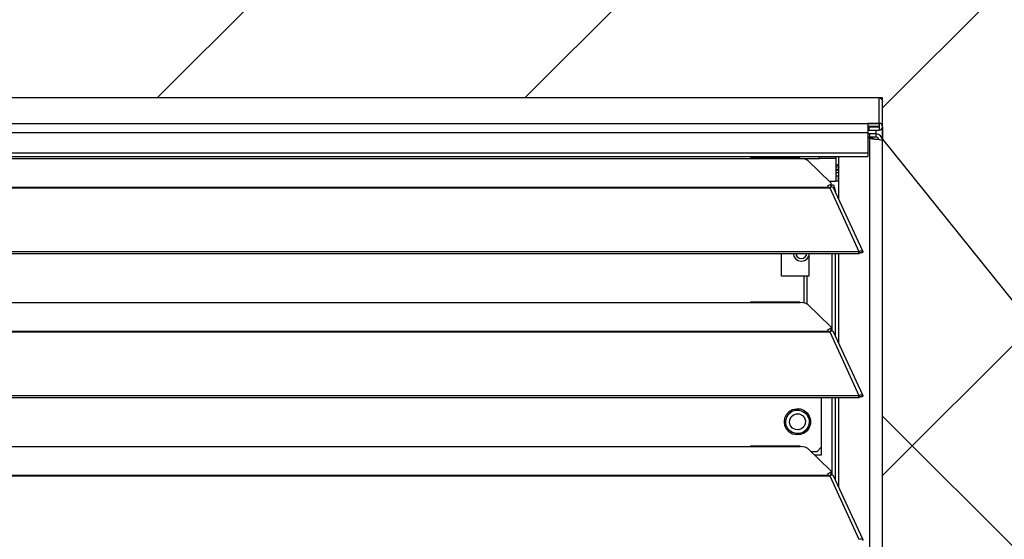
# Model space of a CAD drawing. Header units: millimetres. Extents: x 0 to 39025, y -31299 to 8400.
# Tile 293 of 373: x 7490 to 7791, y 7133 to 7292. Entities that reach past the tile are written whole.
import ezdxf

# ---------------------------------------------------------------- set-up
doc = ezdxf.new("R2010")
doc.units = ezdxf.units.MM
doc.layers.add('ODMIKI funkcionalni', color=253, linetype='Continuous')
doc.layers.add('ODMIKI varnostni', color=252, linetype='Continuous')

# ---------------------------------------------------------------- blocks, each defined once
blk = doc.blocks.new('*U53')
at = {"lineweight": 25}
for points in [[(1148.95, 1255.58), (1148.95, 1255.58), (1.04, 1255.58), (1.04, 1255.58)], [(1148.95, 1255.58), (1148.95, 1255.58), (1.04, 1255.58), (1.04, 1255.58)], [(1148.95, 1255.56), (1148.95, 1255.56), (1148.95, 1255.58), (1148.95, 1255.58)], [(1148.95, 1255.58), (1148.95, 1255.58), (1148.95, 1255.58), (1148.95, 1255.58)], [(1148.95, 1247.8), (1148.95, 1247.8), (1148.95, 1255.56), (1148.95, 1255.56)], [(1150, 1246.75), (1150, 1246.75), (1150, 1254.5), (1150, 1254.5)], [(1.04, 1247.8), (1.04, 1247.8), (1148.95, 1247.8), (1148.95, 1247.8)], [(1148.95, 1247.8), (1148.95, 1247.8), (1145.5, 1247.8), (1145.5, 1247.8)], [(1148.95, 1247.8), (1148.95, 1247.8), (1148.95, 1247.8), (1148.95, 1247.8)], [(1148.95, 1247.8), (1148.95, 1247.8), (1148.95, 1246.8), (1148.95, 1246.8)], [(1145.5, 1244.89), (1145.5, 1244.89), (4.49, 1244.89), (4.49, 1244.89)], [(1148.95, 1246.8), (1148.95, 1246.8), (1145.5, 1246.8), (1145.5, 1246.8)], [(1145.5, 1246.7), (1145.5, 1246.7), (1145.85, 1246.7), (1145.85, 1246.7)], [(1145.5, 1245.7), (1145.5, 1245.7), (1145.85, 1245.7), (1145.85, 1245.7)], [(1145.5, 1244.89), (1145.5, 1244.89), (1145.5, 1238.75), (1145.5, 1238.75)], [(1146.1, 1244.57), (1146.1, 1244.57), (1145.5, 1244.61), (1145.5, 1244.61)], [(1145.85, 1246.7), (1145.85, 1246.7), (1145.85, 1245.7), (1145.85, 1245.7)], [(1145.85, 1246.7), (1145.85, 1246.7), (1148.95, 1246.7), (1148.95, 1246.7)], [(1145.85, 1245.7), (1145.85, 1245.7), (1148.95, 1245.7), (1148.95, 1245.7)], [(1148, 1244.58), (1148, 1244.58), (1146.1, 1244.57), (1146.1, 1244.57)], [(1146.1, 1243.56), (1146.1, 1243.56), (1146.1, 1244.57), (1146.1, 1244.57)], [(1148, 1245.7), (1148, 1245.7), (1148, 1244.58), (1148, 1244.58)], [(1148, 1244.58), (1148, 1244.58), (1148, 1243.57), (1148, 1243.57)], [(1148.95, 1246.7), (1148.95, 1246.7), (1148.95, 1246.8), (1148.95, 1246.8)], [(1148.95, 1246.7), (1148.95, 1246.7), (1148.95, 1245.7), (1148.95, 1245.7)], [(1150, 1246.75), (1150, 1246.75), (1150, 1242.58), (1150, 1242.58)], [(1146.1, 1243.56), (1146.1, 1243.56), (1145.5, 1243.6), (1145.5, 1243.6)], [(1147.05, 1243.26), (1147.05, 1243.26), (1145.5, 1243.37), (1145.5, 1243.37)], [(1146.1, 1243.26), (1146.1, 1243.26), (1145.5, 1243.3), (1145.5, 1243.3)], [(1148, 1243.57), (1148, 1243.57), (1146.1, 1243.56), (1146.1, 1243.56)], [(1146.1, 1243.26), (1146.1, 1243.26), (1147.05, 1243.26), (1147.05, 1243.26)], [(1146.1, 17.59), (1146.1, 17.59), (1146.1, 1243.26), (1146.1, 1243.26)], [(1148, 1242.96), (1148, 1242.96), (1147.99, 1242.96), (1147.99, 1242.96)], [(1150, 17.59), (1150, 17.59), (1150, 1242.58), (1150, 1242.58)], [(4.49, 1238.75), (4.49, 1238.75), (1145.5, 1238.75), (1145.5, 1238.75)], [(4.49, 1237.69), (4.49, 1237.69), (1145.5, 1237.69), (1145.5, 1237.69)], [(840, 1237.05), (840, 1237.05), (1108, 1237.05), (1108, 1237.05)], [(1108, 1237.05), (1108, 1237.05), (1125, 1237.05), (1125, 1237.05)], [(1124.76, 1237.13), (1124.76, 1237.13), (1109.66, 1237.13), (1109.66, 1237.13)], [(1125, 1237.05), (1125, 1237.05), (1130.75, 1237.05), (1130.75, 1237.05)], [(1127.16, 1236.43), (1127.16, 1236.43), (1134.15, 1229.75), (1134.15, 1229.75)], [(1135.75, 1237.05), (1135.75, 1237.05), (1130.75, 1237.05), (1130.75, 1237.05)], [(1135.75, 1237.05), (1135.75, 1237.05), (1135.75, 1230.02), (1135.75, 1230.02)], [(1136.71, 1224.5), (1136.71, 1224.5), (1136.71, 1237.69), (1136.71, 1237.69)], [(1135.75, 1235.07), (1135.75, 1235.07), (1136.71, 1235.32), (1136.71, 1235.32)], [(1135.75, 1234.91), (1135.75, 1234.91), (1136.71, 1235.16), (1136.71, 1235.16)], [(1136.42, 1234.56), (1136.42, 1234.56), (1135.75, 1234.39), (1135.75, 1234.39)], [(1136.42, 1234.5), (1136.42, 1234.5), (1135.75, 1234.33), (1135.75, 1234.33)], [(1136.71, 1233.71), (1136.71, 1233.71), (1135.75, 1233.66), (1135.75, 1233.66)], [(1135.75, 1233.57), (1135.75, 1233.57), (1136.71, 1233.62), (1136.71, 1233.62)], [(1136.71, 1233.46), (1136.71, 1233.46), (1135.75, 1233.4), (1135.75, 1233.4)], [(1136.71, 1233.36), (1136.71, 1233.36), (1135.75, 1233.31), (1135.75, 1233.31)], [(1135.75, 1232.8), (1135.75, 1232.8), (1136.71, 1232.85), (1136.71, 1232.85)], [(1135.75, 1232.74), (1135.75, 1232.74), (1136.71, 1232.79), (1136.71, 1232.79)], [(1136.42, 1234.5), (1136.42, 1234.5), (1136.42, 1234.56), (1136.42, 1234.56)], [(1135.75, 1230.02), (1135.75, 1230.02), (1133.87, 1230.02), (1133.87, 1230.02)], [(1134, 1229.9), (1134, 1229.9), (1134, 1230.02), (1134, 1230.02)], [(1134.3, 1228.69), (1134.3, 1228.69), (1134.3, 1229.46), (1134.3, 1229.46)], [(1135.75, 1231.76), (1135.75, 1231.76), (1136.6, 1231.76), (1136.6, 1231.76)], [(1135.75, 1230.26), (1135.75, 1230.26), (1136.6, 1230.26), (1136.6, 1230.26)], [(1136.6, 1230.26), (1136.6, 1230.26), (1136.6, 1231.76), (1136.6, 1231.76)], [(1136.6, 1231.76), (1136.6, 1231.76), (1136.71, 1231.76), (1136.71, 1231.76)], [(1136.71, 1230.26), (1136.71, 1230.26), (1136.6, 1230.26), (1136.6, 1230.26)], [(16.21, 1228.34), (16.21, 1228.34), (1133.33, 1228.34), (1133.33, 1228.34)], [(16.21, 1228.12), (16.21, 1228.12), (1133.33, 1228.12), (1133.33, 1228.12)], [(1133.33, 1228.77), (1133.33, 1228.77), (1133.33, 1228.34), (1133.33, 1228.34)], [(1133.33, 1228.12), (1133.33, 1228.12), (1133.88, 1228.12), (1133.88, 1228.12)], [(1133.81, 1228.12), (1133.81, 1228.12), (1133.77, 1228.16), (1133.77, 1228.16)], [(1133.88, 1228.12), (1133.88, 1228.12), (1142.8, 1208.69), (1142.8, 1208.69)], [(1133.88, 1228.12), (1133.88, 1228.12), (1133.88, 1228.12), (1133.88, 1228.12)], [(1133.88, 1228.12), (1133.88, 1228.12), (1133.88, 1228.12), (1133.88, 1228.12)], [(1134.21, 1228.46), (1134.21, 1228.46), (1134.21, 1228.46), (1134.21, 1228.46)], [(1134.39, 1228.29), (1134.39, 1228.29), (1134.21, 1228.46), (1134.21, 1228.46)], [(1134.3, 1229.01), (1134.3, 1229.01), (1134.99, 1229.01), (1134.99, 1229.01)], [(1134.99, 1229.01), (1134.99, 1229.01), (1135.61, 1227), (1135.61, 1227)], [(1143.96, 1208.71), (1143.96, 1208.71), (1135.06, 1228.1), (1135.06, 1228.1)], [(1135.61, 1227), (1135.61, 1227), (1135.56, 1227), (1135.56, 1227)], [(1135.61, 1226.89), (1135.61, 1226.89), (1135.61, 1227), (1135.61, 1227)], [(7.21, 1208.69), (7.21, 1208.69), (1142.79, 1208.69), (1142.79, 1208.69)], [(1142.8, 1208.69), (1142.8, 1208.69), (1142.79, 1208.69), (1142.79, 1208.69)], [(1142.79, 1208.03), (1142.79, 1208.03), (1142.79, 1208.69), (1142.79, 1208.69)], [(1142.8, 1208.04), (1142.8, 1208.04), (1142.8, 1208.69), (1142.8, 1208.69)], [(7.21, 1208.03), (7.21, 1208.03), (1142.79, 1208.03), (1142.79, 1208.03)], [(1119.2, 1201.17), (1119.2, 1201.17), (1119.2, 1208.03), (1119.2, 1208.03)], [(1127.51, 1208.03), (1127.51, 1208.03), (1127.51, 1201.17), (1127.51, 1201.17)], [(1134.66, 1184.35), (1134.66, 1184.35), (1134.66, 1208.03), (1134.66, 1208.03)], [(1135.61, 1182.91), (1135.61, 1182.91), (1135.61, 1208.03), (1135.61, 1208.03)], [(1136.71, 1180.52), (1136.71, 1180.52), (1136.71, 1208.03), (1136.71, 1208.03)], [(1142.8, 1208.04), (1142.8, 1208.04), (1142.79, 1208.03), (1142.79, 1208.03)], [(1143.19, 1208.34), (1143.19, 1208.34), (1143.13, 1208.32), (1143.13, 1208.32)], [(1143.13, 1208.32), (1143.13, 1208.32), (1143.89, 1208.32), (1143.89, 1208.32)], [(1126.04, 1201.17), (1126.04, 1201.17), (1119.2, 1201.17), (1119.2, 1201.17)], [(1126.04, 1192.92), (1126.04, 1192.92), (1126.04, 1201.17), (1126.04, 1201.17)], [(1127.51, 1201.17), (1127.51, 1201.17), (1126.99, 1201.17), (1126.99, 1201.17)], [(1126.99, 1192.57), (1126.99, 1192.57), (1126.99, 1201.17), (1126.99, 1201.17)], [(840, 1193.08), (840, 1193.08), (1108, 1193.08), (1108, 1193.08)], [(1108, 1193.08), (1108, 1193.08), (1125, 1193.08), (1125, 1193.08)], [(1124.76, 1193.15), (1124.76, 1193.15), (1109.66, 1193.15), (1109.66, 1193.15)], [(1127.16, 1192.46), (1127.16, 1192.46), (1134.15, 1185.77), (1134.15, 1185.77)], [(238.76, 1184.37), (238.76, 1184.37), (1133.33, 1184.37), (1133.33, 1184.37)], [(1133.33, 1184.8), (1133.33, 1184.8), (1133.33, 1184.37), (1133.33, 1184.37)], [(1134.39, 1184.32), (1134.39, 1184.32), (1134.21, 1184.49), (1134.21, 1184.49)], [(1134.3, 1184.72), (1134.3, 1184.72), (1134.3, 1185.48), (1134.3, 1185.48)], [(238.76, 1184.15), (238.76, 1184.15), (1133.33, 1184.15), (1133.33, 1184.15)], [(1133.33, 1184.15), (1133.33, 1184.15), (1133.88, 1184.15), (1133.88, 1184.15)], [(1133.81, 1184.15), (1133.81, 1184.15), (1133.77, 1184.18), (1133.77, 1184.18)], [(1133.88, 1184.15), (1133.88, 1184.15), (1142.8, 1164.72), (1142.8, 1164.72)], [(1133.88, 1184.15), (1133.88, 1184.15), (1133.88, 1184.15), (1133.88, 1184.15)], [(1133.88, 1184.15), (1133.88, 1184.15), (1133.88, 1184.15), (1133.88, 1184.15)], [(1143.96, 1164.74), (1143.96, 1164.74), (1135.06, 1184.13), (1135.06, 1184.13)], [(7.21, 1164.72), (7.21, 1164.72), (1142.79, 1164.72), (1142.79, 1164.72)], [(7.21, 1164.06), (7.21, 1164.06), (1142.79, 1164.06), (1142.79, 1164.06)], [(1131.42, 1146.59), (1131.42, 1146.59), (1131.42, 1164.06), (1131.42, 1164.06)], [(1134.66, 1140.37), (1134.66, 1140.37), (1134.66, 1164.06), (1134.66, 1164.06)], [(1135.61, 1138.94), (1135.61, 1138.94), (1135.61, 1164.06), (1135.61, 1164.06)], [(1136.71, 1136.55), (1136.71, 1136.55), (1136.71, 1164.06), (1136.71, 1164.06)], [(1142.8, 1164.72), (1142.8, 1164.72), (1142.79, 1164.72), (1142.79, 1164.72)], [(1142.79, 1164.06), (1142.79, 1164.06), (1142.79, 1164.72), (1142.79, 1164.72)], [(1142.8, 1164.06), (1142.8, 1164.06), (1142.79, 1164.06), (1142.79, 1164.06)], [(1142.8, 1164.06), (1142.8, 1164.06), (1142.8, 1164.72), (1142.8, 1164.72)], [(1143.19, 1164.37), (1143.19, 1164.37), (1143.13, 1164.35), (1143.13, 1164.35)], [(1143.13, 1164.35), (1143.13, 1164.35), (1143.89, 1164.35), (1143.89, 1164.35)], [(840, 1149.1), (840, 1149.1), (1108, 1149.1), (1108, 1149.1)], [(1108, 1149.1), (1108, 1149.1), (1125, 1149.1), (1125, 1149.1)], [(1124.76, 1149.18), (1124.76, 1149.18), (1109.66, 1149.18), (1109.66, 1149.18)], [(1127.16, 1148.48), (1127.16, 1148.48), (1134.15, 1141.8), (1134.15, 1141.8)], [(1130.04, 1147.59), (1130.04, 1147.59), (1131.42, 1148.97), (1131.42, 1148.97)], [(1128.09, 1147.59), (1128.09, 1147.59), (1130.04, 1147.59), (1130.04, 1147.59)], [(1129.14, 1146.59), (1129.14, 1146.59), (1131.42, 1146.59), (1131.42, 1146.59)], [(16.21, 1140.39), (16.21, 1140.39), (1133.33, 1140.39), (1133.33, 1140.39)], [(16.21, 1140.17), (16.21, 1140.17), (1133.33, 1140.17), (1133.33, 1140.17)], [(1133.33, 1140.82), (1133.33, 1140.82), (1133.33, 1140.39), (1133.33, 1140.39)], [(1133.33, 1140.17), (1133.33, 1140.17), (1133.88, 1140.17), (1133.88, 1140.17)], [(1133.81, 1140.17), (1133.81, 1140.17), (1133.77, 1140.22), (1133.77, 1140.22)], [(1133.88, 1140.17), (1133.88, 1140.17), (1142.8, 1120.75), (1142.8, 1120.75)], [(1133.88, 1140.17), (1133.88, 1140.17), (1133.88, 1140.17), (1133.88, 1140.17)], [(1133.88, 1140.17), (1133.88, 1140.17), (1133.88, 1140.17), (1133.88, 1140.17)], [(1134.39, 1140.34), (1134.39, 1140.34), (1134.21, 1140.52), (1134.21, 1140.52)], [(1134.3, 1140.75), (1134.3, 1140.75), (1134.3, 1141.51), (1134.3, 1141.51)], [(1143.96, 1120.76), (1143.96, 1120.76), (1135.06, 1140.16), (1135.06, 1140.16)]]:
    blk.add_open_spline(points, degree=3, dxfattribs=at)
for points, knots in [([(1148.95, 1255.56), (1148.95, 1255.56), (1149.35, 1255.48), (1149.35, 1255.48), (1149.35, 1255.48), (1149.69, 1255.25), (1149.69, 1255.25), (1149.69, 1255.25), (1149.92, 1254.91), (1149.92, 1254.91), (1149.92, 1254.91), (1150, 1254.5), (1150, 1254.5)], [0, 0, 0, 0, 1, 1, 1, 2, 2, 2, 3, 3, 3, 4, 4, 4, 4]), ([(1145.5, 1247.8), (1145.5, 1247.8), (1145.5, 1247.74), (1145.5, 1247.74), (1145.5, 1247.74), (1145.5, 1247.56), (1145.5, 1247.56), (1145.5, 1247.56), (1145.5, 1247.29), (1145.5, 1247.29), (1145.5, 1247.29), (1145.5, 1246.93), (1145.5, 1246.93), (1145.5, 1246.93), (1145.5, 1246.49), (1145.5, 1246.49), (1145.5, 1246.49), (1145.5, 1245.99), (1145.5, 1245.99), (1145.5, 1245.99), (1145.5, 1245.45), (1145.5, 1245.45), (1145.5, 1245.45), (1145.5, 1244.89), (1145.5, 1244.89)], [0, 0, 0, 0, 1, 1, 1, 2, 2, 2, 3, 3, 3, 4, 4, 4, 5, 5, 5, 6, 6, 6, 7, 7, 7, 8, 8, 8, 8]), ([(1148.95, 1245.7), (1148.95, 1245.7), (1149.35, 1245.77), (1149.35, 1245.77), (1149.35, 1245.77), (1149.69, 1246), (1149.69, 1246), (1149.69, 1246), (1149.92, 1246.34), (1149.92, 1246.34), (1149.92, 1246.34), (1150, 1246.75), (1150, 1246.75), (1150, 1246.75), (1149.92, 1247.15), (1149.92, 1247.15), (1149.92, 1247.15), (1149.69, 1247.5), (1149.69, 1247.5), (1149.69, 1247.5), (1149.35, 1247.72), (1149.35, 1247.72), (1149.35, 1247.72), (1148.95, 1247.8), (1148.95, 1247.8)], [0, 0, 0, 0, 1, 1, 1, 2, 2, 2, 3, 3, 3, 4, 4, 4, 5, 5, 5, 6, 6, 6, 7, 7, 7, 8, 8, 8, 8]), ([(1150, 1242.58), (1150, 1242.58), (1149.84, 1243.34), (1149.84, 1243.34), (1149.84, 1243.34), (1149.41, 1243.99), (1149.41, 1243.99), (1149.41, 1243.99), (1148.77, 1244.43), (1148.77, 1244.43), (1148.77, 1244.43), (1148, 1244.58), (1148, 1244.58)], [0, 0, 0, 0, 1, 1, 1, 2, 2, 2, 3, 3, 3, 4, 4, 4, 4]), ([(1148.95, 1246.7), (1148.95, 1246.7), (1148.97, 1246.7), (1148.97, 1246.7), (1148.97, 1246.7), (1148.98, 1246.71), (1148.98, 1246.71), (1148.98, 1246.71), (1149, 1246.73), (1149, 1246.73), (1149, 1246.73), (1149, 1246.75), (1149, 1246.75), (1149, 1246.75), (1149, 1246.77), (1149, 1246.77), (1149, 1246.77), (1148.98, 1246.78), (1148.98, 1246.78), (1148.98, 1246.78), (1148.97, 1246.8), (1148.97, 1246.8), (1148.97, 1246.8), (1148.95, 1246.8), (1148.95, 1246.8)], [0, 0, 0, 0, 1, 1, 1, 2, 2, 2, 3, 3, 3, 4, 4, 4, 5, 5, 5, 6, 6, 6, 7, 7, 7, 8, 8, 8, 8]), ([(1146.1, 1243.26), (1146.1, 1243.26), (1146.43, 1243.18), (1146.43, 1243.18), (1146.43, 1243.18), (1146.95, 1243.09), (1146.95, 1243.09), (1146.95, 1243.09), (1147.61, 1243), (1147.61, 1243), (1147.61, 1243), (1148.31, 1242.92), (1148.31, 1242.92), (1148.31, 1242.92), (1148.98, 1242.83), (1148.98, 1242.83), (1148.98, 1242.83), (1149.52, 1242.75), (1149.52, 1242.75), (1149.52, 1242.75), (1149.87, 1242.66), (1149.87, 1242.66), (1149.87, 1242.66), (1150, 1242.58), (1150, 1242.58)], [0, 0, 0, 0, 1, 1, 1, 2, 2, 2, 3, 3, 3, 4, 4, 4, 5, 5, 5, 6, 6, 6, 7, 7, 7, 8, 8, 8, 8]), ([(1147.05, 1243.26), (1147.05, 1243.26), (1147.21, 1243.18), (1147.21, 1243.18), (1147.21, 1243.18), (1147.47, 1243.09), (1147.47, 1243.09), (1147.47, 1243.09), (1147.81, 1243), (1147.81, 1243), (1147.81, 1243), (1147.99, 1242.96), (1147.99, 1242.96)], [0, 0, 0, 0, 1, 1, 1, 2, 2, 2, 3, 3, 3, 4, 4, 4, 4]), ([(1148.95, 1242.84), (1148.95, 1242.84), (1148.92, 1242.95), (1148.92, 1242.95), (1148.92, 1242.95), (1148.71, 1243.28), (1148.71, 1243.28), (1148.71, 1243.28), (1148.38, 1243.5), (1148.38, 1243.5), (1148.38, 1243.5), (1148, 1243.57), (1148, 1243.57)], [0, 0, 0, 0, 1, 1, 1, 2, 2, 2, 3, 3, 3, 4, 4, 4, 4]), ([(1145.5, 1238.75), (1145.5, 1238.75), (1145.5, 1238.34), (1145.5, 1238.34), (1145.5, 1238.34), (1145.5, 1238), (1145.5, 1238), (1145.5, 1238), (1145.5, 1237.77), (1145.5, 1237.77), (1145.5, 1237.77), (1145.5, 1237.69), (1145.5, 1237.69)], [0, 0, 0, 0, 1, 1, 1, 2, 2, 2, 3, 3, 3, 4, 4, 4, 4]), ([(1108, 1237.05), (1108, 1237.05), (1109.12, 1237.1), (1109.12, 1237.1), (1109.12, 1237.1), (1109.66, 1237.1), (1109.66, 1237.1)], [0, 0, 0, 0, 1, 1, 1, 2, 2, 2, 2]), ([(1113.75, 1237.69), (1113.75, 1237.69), (1113.75, 1237.44), (1113.75, 1237.44), (1113.75, 1237.44), (1113.75, 1237.13), (1113.75, 1237.13)], [0, 0, 0, 0, 1, 1, 1, 2, 2, 2, 2]), ([(1124.76, 1237.1), (1124.76, 1237.1), (1124.88, 1237.11), (1124.88, 1237.11), (1124.88, 1237.11), (1124.96, 1237.07), (1124.96, 1237.07), (1124.96, 1237.07), (1125, 1237.05), (1125, 1237.05)], [0, 0, 0, 0, 1, 1, 1, 2, 2, 2, 3, 3, 3, 3]), ([(1127.16, 1236.43), (1127.16, 1236.43), (1126.84, 1236.65), (1126.84, 1236.65), (1126.84, 1236.65), (1126.34, 1236.82), (1126.34, 1236.82), (1126.34, 1236.82), (1125.71, 1236.97), (1125.71, 1236.97), (1125.71, 1236.97), (1125, 1237.05), (1125, 1237.05)], [0, 0, 0, 0, 1, 1, 1, 2, 2, 2, 3, 3, 3, 4, 4, 4, 4]), ([(1130.75, 1237.05), (1130.75, 1237.05), (1130.75, 1237.44), (1130.75, 1237.44), (1130.75, 1237.44), (1130.75, 1237.69), (1130.75, 1237.69)], [0, 0, 0, 0, 1, 1, 1, 2, 2, 2, 2]), ([(1135.75, 1237.69), (1135.75, 1237.69), (1135.75, 1237.44), (1135.75, 1237.44), (1135.75, 1237.44), (1135.75, 1237.05), (1135.75, 1237.05)], [0, 0, 0, 0, 1, 1, 1, 2, 2, 2, 2]), ([(1136.42, 1234.56), (1136.42, 1234.56), (1136.47, 1234.57), (1136.47, 1234.57), (1136.47, 1234.57), (1136.52, 1234.57), (1136.52, 1234.57), (1136.52, 1234.57), (1136.57, 1234.56), (1136.57, 1234.56), (1136.57, 1234.56), (1136.61, 1234.54), (1136.61, 1234.54), (1136.61, 1234.54), (1136.65, 1234.51), (1136.65, 1234.51), (1136.65, 1234.51), (1136.69, 1234.47), (1136.69, 1234.47), (1136.69, 1234.47), (1136.71, 1234.43), (1136.71, 1234.43), (1136.71, 1234.43), (1136.71, 1234.43), (1136.71, 1234.43)], [0, 0, 0, 0, 1, 1, 1, 2, 2, 2, 3, 3, 3, 4, 4, 4, 5, 5, 5, 6, 6, 6, 7, 7, 7, 8, 8, 8, 8]), ([(1136.71, 1234.36), (1136.71, 1234.36), (1136.71, 1234.36), (1136.71, 1234.36), (1136.71, 1234.36), (1136.69, 1234.41), (1136.69, 1234.41), (1136.69, 1234.41), (1136.65, 1234.44), (1136.65, 1234.44), (1136.65, 1234.44), (1136.61, 1234.47), (1136.61, 1234.47), (1136.61, 1234.47), (1136.57, 1234.49), (1136.57, 1234.49), (1136.57, 1234.49), (1136.52, 1234.51), (1136.52, 1234.51), (1136.52, 1234.51), (1136.47, 1234.51), (1136.47, 1234.51), (1136.47, 1234.51), (1136.42, 1234.5), (1136.42, 1234.5)], [0, 0, 0, 0, 1, 1, 1, 2, 2, 2, 3, 3, 3, 4, 4, 4, 5, 5, 5, 6, 6, 6, 7, 7, 7, 8, 8, 8, 8]), ([(1133.33, 1228.77), (1133.33, 1228.77), (1133.62, 1228.87), (1133.62, 1228.87), (1133.62, 1228.87), (1133.87, 1228.97), (1133.87, 1228.97), (1133.87, 1228.97), (1134.07, 1229.09), (1134.07, 1229.09), (1134.07, 1229.09), (1134.2, 1229.22), (1134.2, 1229.22), (1134.2, 1229.22), (1134.28, 1229.35), (1134.28, 1229.35), (1134.28, 1229.35), (1134.3, 1229.48), (1134.3, 1229.48), (1134.3, 1229.48), (1134.26, 1229.61), (1134.26, 1229.61), (1134.26, 1229.61), (1134.15, 1229.75), (1134.15, 1229.75)], [0, 0, 0, 0, 1, 1, 1, 2, 2, 2, 3, 3, 3, 4, 4, 4, 5, 5, 5, 6, 6, 6, 7, 7, 7, 8, 8, 8, 8]), ([(1133.33, 1228.34), (1133.33, 1228.34), (1133.33, 1228.32), (1133.33, 1228.32), (1133.33, 1228.32), (1133.33, 1228.29), (1133.33, 1228.29), (1133.33, 1228.29), (1133.33, 1228.27), (1133.33, 1228.27), (1133.33, 1228.27), (1133.33, 1228.24), (1133.33, 1228.24), (1133.33, 1228.24), (1133.33, 1228.22), (1133.33, 1228.22), (1133.33, 1228.22), (1133.33, 1228.19), (1133.33, 1228.19), (1133.33, 1228.19), (1133.33, 1228.15), (1133.33, 1228.15), (1133.33, 1228.15), (1133.33, 1228.12), (1133.33, 1228.12)], [0, 0, 0, 0, 1, 1, 1, 2, 2, 2, 3, 3, 3, 4, 4, 4, 5, 5, 5, 6, 6, 6, 7, 7, 7, 8, 8, 8, 8]), ([(1134.3, 1228.69), (1134.3, 1228.69), (1134.28, 1228.58), (1134.28, 1228.58), (1134.28, 1228.58), (1134.2, 1228.46), (1134.2, 1228.46), (1134.2, 1228.46), (1134.07, 1228.33), (1134.07, 1228.33), (1134.07, 1228.33), (1133.87, 1228.21), (1133.87, 1228.21), (1133.87, 1228.21), (1133.67, 1228.12), (1133.67, 1228.12)], [0, 0, 0, 0, 1, 1, 1, 2, 2, 2, 3, 3, 3, 4, 4, 4, 5, 5, 5, 5]), ([(1135.03, 1228.09), (1135.03, 1228.09), (1134.95, 1228.24), (1134.95, 1228.24), (1134.95, 1228.24), (1134.62, 1228.33), (1134.62, 1228.33), (1134.62, 1228.33), (1134.16, 1228.25), (1134.16, 1228.25), (1134.16, 1228.25), (1133.88, 1228.12), (1133.88, 1228.12)], [0, 0, 0, 0, 1, 1, 1, 2, 2, 2, 3, 3, 3, 4, 4, 4, 4]), ([(1142.8, 1208.69), (1142.8, 1208.69), (1143.3, 1208.9), (1143.3, 1208.9), (1143.3, 1208.9), (1143.71, 1208.9), (1143.71, 1208.9), (1143.71, 1208.9), (1143.95, 1208.74), (1143.95, 1208.74), (1143.95, 1208.74), (1143.97, 1208.47), (1143.97, 1208.47), (1143.97, 1208.47), (1143.89, 1208.32), (1143.89, 1208.32)], [0, 0, 0, 0, 1, 1, 1, 2, 2, 2, 3, 3, 3, 4, 4, 4, 5, 5, 5, 5]), ([(1122.7, 1208.03), (1122.7, 1208.03), (1122.89, 1207.24), (1122.89, 1207.24), (1122.89, 1207.24), (1123.43, 1206.42), (1123.43, 1206.42), (1123.43, 1206.42), (1124.24, 1205.88), (1124.24, 1205.88), (1124.24, 1205.88), (1125.2, 1205.69), (1125.2, 1205.69), (1125.2, 1205.69), (1126.15, 1205.88), (1126.15, 1205.88), (1126.15, 1205.88), (1126.96, 1206.42), (1126.96, 1206.42), (1126.96, 1206.42), (1127.51, 1207.24), (1127.51, 1207.24), (1127.51, 1207.24), (1127.51, 1207.25), (1127.51, 1207.25)], [0, 0, 0, 0, 1, 1, 1, 2, 2, 2, 3, 3, 3, 4, 4, 4, 5, 5, 5, 6, 6, 6, 7, 7, 7, 8, 8, 8, 8]), ([(1123.51, 1208.03), (1123.51, 1208.03), (1123.63, 1207.55), (1123.63, 1207.55), (1123.63, 1207.55), (1123.99, 1207), (1123.99, 1207), (1123.99, 1207), (1124.55, 1206.62), (1124.55, 1206.62), (1124.55, 1206.62), (1125.2, 1206.49), (1125.2, 1206.49), (1125.2, 1206.49), (1125.85, 1206.62), (1125.85, 1206.62), (1125.85, 1206.62), (1126.4, 1207), (1126.4, 1207), (1126.4, 1207), (1126.77, 1207.55), (1126.77, 1207.55), (1126.77, 1207.55), (1126.89, 1208.03), (1126.89, 1208.03)], [0, 0, 0, 0, 1, 1, 1, 2, 2, 2, 3, 3, 3, 4, 4, 4, 5, 5, 5, 6, 6, 6, 7, 7, 7, 8, 8, 8, 8]), ([(1142.8, 1208.04), (1142.8, 1208.04), (1143.06, 1208.29), (1143.06, 1208.29), (1143.06, 1208.29), (1143.22, 1208.38), (1143.22, 1208.38), (1143.22, 1208.38), (1143.21, 1208.37), (1143.21, 1208.37)], [0, 0, 0, 0, 1, 1, 1, 2, 2, 2, 3, 3, 3, 3]), ([(1126.99, 1201.17), (1126.99, 1201.17), (1126.93, 1201.17), (1126.93, 1201.17), (1126.93, 1201.17), (1126.84, 1201.17), (1126.84, 1201.17), (1126.84, 1201.17), (1126.74, 1201.17), (1126.74, 1201.17), (1126.74, 1201.17), (1126.62, 1201.17), (1126.62, 1201.17), (1126.62, 1201.17), (1126.49, 1201.17), (1126.49, 1201.17), (1126.49, 1201.17), (1126.35, 1201.17), (1126.35, 1201.17), (1126.35, 1201.17), (1126.19, 1201.17), (1126.19, 1201.17), (1126.19, 1201.17), (1126.04, 1201.17), (1126.04, 1201.17)], [0, 0, 0, 0, 1, 1, 1, 2, 2, 2, 3, 3, 3, 4, 4, 4, 5, 5, 5, 6, 6, 6, 7, 7, 7, 8, 8, 8, 8]), ([(1108, 1193.08), (1108, 1193.08), (1109.12, 1193.13), (1109.12, 1193.13), (1109.12, 1193.13), (1109.66, 1193.13), (1109.66, 1193.13)], [0, 0, 0, 0, 1, 1, 1, 2, 2, 2, 2]), ([(1124.76, 1193.13), (1124.76, 1193.13), (1124.88, 1193.13), (1124.88, 1193.13), (1124.88, 1193.13), (1124.96, 1193.1), (1124.96, 1193.1), (1124.96, 1193.1), (1125, 1193.08), (1125, 1193.08)], [0, 0, 0, 0, 1, 1, 1, 2, 2, 2, 3, 3, 3, 3]), ([(1127.16, 1192.46), (1127.16, 1192.46), (1126.84, 1192.67), (1126.84, 1192.67), (1126.84, 1192.67), (1126.34, 1192.86), (1126.34, 1192.86), (1126.34, 1192.86), (1125.71, 1192.99), (1125.71, 1192.99), (1125.71, 1192.99), (1125, 1193.08), (1125, 1193.08)], [0, 0, 0, 0, 1, 1, 1, 2, 2, 2, 3, 3, 3, 4, 4, 4, 4]), ([(1133.33, 1184.8), (1133.33, 1184.8), (1133.62, 1184.89), (1133.62, 1184.89), (1133.62, 1184.89), (1133.87, 1185.01), (1133.87, 1185.01), (1133.87, 1185.01), (1134.07, 1185.12), (1134.07, 1185.12), (1134.07, 1185.12), (1134.2, 1185.25), (1134.2, 1185.25), (1134.2, 1185.25), (1134.28, 1185.37), (1134.28, 1185.37), (1134.28, 1185.37), (1134.3, 1185.51), (1134.3, 1185.51), (1134.3, 1185.51), (1134.26, 1185.64), (1134.26, 1185.64), (1134.26, 1185.64), (1134.15, 1185.77), (1134.15, 1185.77)], [0, 0, 0, 0, 1, 1, 1, 2, 2, 2, 3, 3, 3, 4, 4, 4, 5, 5, 5, 6, 6, 6, 7, 7, 7, 8, 8, 8, 8]), ([(1133.33, 1184.37), (1133.33, 1184.37), (1133.33, 1184.35), (1133.33, 1184.35), (1133.33, 1184.35), (1133.33, 1184.33), (1133.33, 1184.33), (1133.33, 1184.33), (1133.33, 1184.3), (1133.33, 1184.3), (1133.33, 1184.3), (1133.33, 1184.27), (1133.33, 1184.27), (1133.33, 1184.27), (1133.33, 1184.24), (1133.33, 1184.24), (1133.33, 1184.24), (1133.33, 1184.21), (1133.33, 1184.21), (1133.33, 1184.21), (1133.33, 1184.18), (1133.33, 1184.18), (1133.33, 1184.18), (1133.33, 1184.15), (1133.33, 1184.15)], [0, 0, 0, 0, 1, 1, 1, 2, 2, 2, 3, 3, 3, 4, 4, 4, 5, 5, 5, 6, 6, 6, 7, 7, 7, 8, 8, 8, 8]), ([(1134.3, 1184.72), (1134.3, 1184.72), (1134.28, 1184.61), (1134.28, 1184.61), (1134.28, 1184.61), (1134.2, 1184.48), (1134.2, 1184.48), (1134.2, 1184.48), (1134.07, 1184.35), (1134.07, 1184.35), (1134.07, 1184.35), (1133.87, 1184.24), (1133.87, 1184.24), (1133.87, 1184.24), (1133.67, 1184.15), (1133.67, 1184.15)], [0, 0, 0, 0, 1, 1, 1, 2, 2, 2, 3, 3, 3, 4, 4, 4, 5, 5, 5, 5]), ([(1135.03, 1184.11), (1135.03, 1184.11), (1134.95, 1184.26), (1134.95, 1184.26), (1134.95, 1184.26), (1134.62, 1184.36), (1134.62, 1184.36), (1134.62, 1184.36), (1134.16, 1184.28), (1134.16, 1184.28), (1134.16, 1184.28), (1133.88, 1184.15), (1133.88, 1184.15)], [0, 0, 0, 0, 1, 1, 1, 2, 2, 2, 3, 3, 3, 4, 4, 4, 4]), ([(1142.8, 1164.72), (1142.8, 1164.72), (1143.3, 1164.92), (1143.3, 1164.92), (1143.3, 1164.92), (1143.71, 1164.93), (1143.71, 1164.93), (1143.71, 1164.93), (1143.95, 1164.77), (1143.95, 1164.77), (1143.95, 1164.77), (1143.97, 1164.5), (1143.97, 1164.5), (1143.97, 1164.5), (1143.89, 1164.35), (1143.89, 1164.35)], [0, 0, 0, 0, 1, 1, 1, 2, 2, 2, 3, 3, 3, 4, 4, 4, 5, 5, 5, 5]), ([(1142.8, 1164.06), (1142.8, 1164.06), (1143.06, 1164.32), (1143.06, 1164.32), (1143.06, 1164.32), (1143.22, 1164.4), (1143.22, 1164.4), (1143.22, 1164.4), (1143.21, 1164.39), (1143.21, 1164.39)], [0, 0, 0, 0, 1, 1, 1, 2, 2, 2, 3, 3, 3, 3]), ([(1120.03, 1156.64), (1120.03, 1156.64), (1120.22, 1155.45), (1120.22, 1155.45), (1120.22, 1155.45), (1120.73, 1154.38), (1120.73, 1154.38), (1120.73, 1154.38), (1121.54, 1153.5), (1121.54, 1153.5), (1121.54, 1153.5), (1122.57, 1152.9), (1122.57, 1152.9), (1122.57, 1152.9), (1123.74, 1152.63), (1123.74, 1152.63), (1123.74, 1152.63), (1124.92, 1152.72), (1124.92, 1152.72), (1124.92, 1152.72), (1126.04, 1153.16), (1126.04, 1153.16), (1126.04, 1153.16), (1126.97, 1153.9), (1126.97, 1153.9), (1126.97, 1153.9), (1127.64, 1154.89), (1127.64, 1154.89), (1127.64, 1154.89), (1127.99, 1156.04), (1127.99, 1156.04), (1127.99, 1156.04), (1127.99, 1157.24), (1127.99, 1157.24), (1127.99, 1157.24), (1127.64, 1158.38), (1127.64, 1158.38), (1127.64, 1158.38), (1126.97, 1159.38), (1126.97, 1159.38), (1126.97, 1159.38), (1126.04, 1160.12), (1126.04, 1160.12), (1126.04, 1160.12), (1124.92, 1160.56), (1124.92, 1160.56), (1124.92, 1160.56), (1123.74, 1160.65), (1123.74, 1160.65), (1123.74, 1160.65), (1122.57, 1160.38), (1122.57, 1160.38), (1122.57, 1160.38), (1121.54, 1159.78), (1121.54, 1159.78), (1121.54, 1159.78), (1120.73, 1158.9), (1120.73, 1158.9), (1120.73, 1158.9), (1120.22, 1157.82), (1120.22, 1157.82), (1120.22, 1157.82), (1120.03, 1156.64), (1120.03, 1156.64)], [0, 0, 0, 0, 1, 1, 1, 2, 2, 2, 3, 3, 3, 4, 4, 4, 5, 5, 5, 6, 6, 6, 7, 7, 7, 8, 8, 8, 9, 9, 9, 10, 10, 10, 11, 11, 11, 12, 12, 12, 13, 13, 13, 14, 14, 14, 15, 15, 15, 16, 16, 16, 17, 17, 17, 18, 18, 18, 19, 19, 19, 20, 20, 20, 21, 21, 21, 21]), ([(1120.92, 1154.83), (1120.92, 1154.83), (1120.51, 1155.89), (1120.51, 1155.89), (1120.51, 1155.89), (1120.46, 1157.02), (1120.46, 1157.02), (1120.46, 1157.02), (1120.75, 1158.11), (1120.75, 1158.11), (1120.75, 1158.11), (1121.36, 1159.06), (1121.36, 1159.06), (1121.36, 1159.06), (1122.24, 1159.77), (1122.24, 1159.77), (1122.24, 1159.77), (1123.29, 1160.18), (1123.29, 1160.18), (1123.29, 1160.18), (1124.42, 1160.24), (1124.42, 1160.24), (1124.42, 1160.24), (1125.5, 1159.94), (1125.5, 1159.94), (1125.5, 1159.94), (1126.45, 1159.33), (1126.45, 1159.33), (1126.45, 1159.33), (1127.15, 1158.45), (1127.15, 1158.45)], [0, 0, 0, 0, 1, 1, 1, 2, 2, 2, 3, 3, 3, 4, 4, 4, 5, 5, 5, 6, 6, 6, 7, 7, 7, 8, 8, 8, 9, 9, 9, 10, 10, 10, 10]), ([(1127.15, 1158.45), (1127.15, 1158.45), (1127.56, 1157.39), (1127.56, 1157.39), (1127.56, 1157.39), (1127.62, 1156.26), (1127.62, 1156.26), (1127.62, 1156.26), (1127.32, 1155.17), (1127.32, 1155.17), (1127.32, 1155.17), (1126.71, 1154.22), (1126.71, 1154.22), (1126.71, 1154.22), (1125.83, 1153.5), (1125.83, 1153.5), (1125.83, 1153.5), (1124.78, 1153.1), (1124.78, 1153.1), (1124.78, 1153.1), (1123.66, 1153.04), (1123.66, 1153.04), (1123.66, 1153.04), (1122.57, 1153.33), (1122.57, 1153.33), (1122.57, 1153.33), (1121.63, 1153.95), (1121.63, 1153.95), (1121.63, 1153.95), (1120.92, 1154.83), (1120.92, 1154.83)], [0, 0, 0, 0, 1, 1, 1, 2, 2, 2, 3, 3, 3, 4, 4, 4, 5, 5, 5, 6, 6, 6, 7, 7, 7, 8, 8, 8, 9, 9, 9, 10, 10, 10, 10]), ([(1126.17, 1157.87), (1126.17, 1157.87), (1125.53, 1158.6), (1125.53, 1158.6), (1125.53, 1158.6), (1124.67, 1159.03), (1124.67, 1159.03), (1124.67, 1159.03), (1123.72, 1159.09), (1123.72, 1159.09), (1123.72, 1159.09), (1122.81, 1158.78), (1122.81, 1158.78), (1122.81, 1158.78), (1122.09, 1158.14), (1122.09, 1158.14), (1122.09, 1158.14), (1121.66, 1157.28), (1121.66, 1157.28), (1121.66, 1157.28), (1121.6, 1156.32), (1121.6, 1156.32), (1121.6, 1156.32), (1121.91, 1155.41), (1121.91, 1155.41), (1121.91, 1155.41), (1122.54, 1154.68), (1122.54, 1154.68), (1122.54, 1154.68), (1123.4, 1154.25), (1123.4, 1154.25), (1123.4, 1154.25), (1124.36, 1154.19), (1124.36, 1154.19), (1124.36, 1154.19), (1125.26, 1154.5), (1125.26, 1154.5), (1125.26, 1154.5), (1125.99, 1155.14), (1125.99, 1155.14), (1125.99, 1155.14), (1126.41, 1156), (1126.41, 1156), (1126.41, 1156), (1126.48, 1156.97), (1126.48, 1156.97), (1126.48, 1156.97), (1126.17, 1157.87), (1126.17, 1157.87)], [0, 0, 0, 0, 1, 1, 1, 2, 2, 2, 3, 3, 3, 4, 4, 4, 5, 5, 5, 6, 6, 6, 7, 7, 7, 8, 8, 8, 9, 9, 9, 10, 10, 10, 11, 11, 11, 12, 12, 12, 13, 13, 13, 14, 14, 14, 15, 15, 15, 16, 16, 16, 16]), ([(1108, 1149.1), (1108, 1149.1), (1109.12, 1149.15), (1109.12, 1149.15), (1109.12, 1149.15), (1109.66, 1149.16), (1109.66, 1149.16)], [0, 0, 0, 0, 1, 1, 1, 2, 2, 2, 2]), ([(1124.76, 1149.16), (1124.76, 1149.16), (1124.88, 1149.16), (1124.88, 1149.16), (1124.88, 1149.16), (1124.96, 1149.12), (1124.96, 1149.12), (1124.96, 1149.12), (1125, 1149.1), (1125, 1149.1)], [0, 0, 0, 0, 1, 1, 1, 2, 2, 2, 3, 3, 3, 3]), ([(1127.16, 1148.48), (1127.16, 1148.48), (1126.84, 1148.7), (1126.84, 1148.7), (1126.84, 1148.7), (1126.34, 1148.88), (1126.34, 1148.88), (1126.34, 1148.88), (1125.71, 1149.02), (1125.71, 1149.02), (1125.71, 1149.02), (1125, 1149.1), (1125, 1149.1)], [0, 0, 0, 0, 1, 1, 1, 2, 2, 2, 3, 3, 3, 4, 4, 4, 4]), ([(1133.33, 1140.82), (1133.33, 1140.82), (1133.62, 1140.92), (1133.62, 1140.92), (1133.62, 1140.92), (1133.87, 1141.03), (1133.87, 1141.03), (1133.87, 1141.03), (1134.07, 1141.14), (1134.07, 1141.14), (1134.07, 1141.14), (1134.2, 1141.27), (1134.2, 1141.27), (1134.2, 1141.27), (1134.28, 1141.41), (1134.28, 1141.41), (1134.28, 1141.41), (1134.3, 1141.53), (1134.3, 1141.53), (1134.3, 1141.53), (1134.26, 1141.67), (1134.26, 1141.67), (1134.26, 1141.67), (1134.15, 1141.8), (1134.15, 1141.8)], [0, 0, 0, 0, 1, 1, 1, 2, 2, 2, 3, 3, 3, 4, 4, 4, 5, 5, 5, 6, 6, 6, 7, 7, 7, 8, 8, 8, 8]), ([(1133.33, 1140.39), (1133.33, 1140.39), (1133.33, 1140.37), (1133.33, 1140.37), (1133.33, 1140.37), (1133.33, 1140.35), (1133.33, 1140.35), (1133.33, 1140.35), (1133.33, 1140.32), (1133.33, 1140.32), (1133.33, 1140.32), (1133.33, 1140.3), (1133.33, 1140.3), (1133.33, 1140.3), (1133.33, 1140.27), (1133.33, 1140.27), (1133.33, 1140.27), (1133.33, 1140.24), (1133.33, 1140.24), (1133.33, 1140.24), (1133.33, 1140.21), (1133.33, 1140.21), (1133.33, 1140.21), (1133.33, 1140.17), (1133.33, 1140.17)], [0, 0, 0, 0, 1, 1, 1, 2, 2, 2, 3, 3, 3, 4, 4, 4, 5, 5, 5, 6, 6, 6, 7, 7, 7, 8, 8, 8, 8]), ([(1134.3, 1140.75), (1134.3, 1140.75), (1134.28, 1140.64), (1134.28, 1140.64), (1134.28, 1140.64), (1134.2, 1140.51), (1134.2, 1140.51), (1134.2, 1140.51), (1134.07, 1140.39), (1134.07, 1140.39), (1134.07, 1140.39), (1133.87, 1140.26), (1133.87, 1140.26), (1133.87, 1140.26), (1133.67, 1140.17), (1133.67, 1140.17)], [0, 0, 0, 0, 1, 1, 1, 2, 2, 2, 3, 3, 3, 4, 4, 4, 5, 5, 5, 5]), ([(1135.03, 1140.14), (1135.03, 1140.14), (1134.95, 1140.29), (1134.95, 1140.29), (1134.95, 1140.29), (1134.62, 1140.39), (1134.62, 1140.39), (1134.62, 1140.39), (1134.16, 1140.3), (1134.16, 1140.3), (1134.16, 1140.3), (1133.88, 1140.17), (1133.88, 1140.17)], [0, 0, 0, 0, 1, 1, 1, 2, 2, 2, 3, 3, 3, 4, 4, 4, 4]), ([(1142.8, 1120.75), (1142.8, 1120.75), (1143.3, 1120.95), (1143.3, 1120.95), (1143.3, 1120.95), (1143.71, 1120.95), (1143.71, 1120.95), (1143.71, 1120.95), (1143.95, 1120.79), (1143.95, 1120.79), (1143.95, 1120.79), (1143.97, 1120.52), (1143.97, 1120.52), (1143.97, 1120.52), (1143.89, 1120.37), (1143.89, 1120.37)], [0, 0, 0, 0, 1, 1, 1, 2, 2, 2, 3, 3, 3, 4, 4, 4, 5, 5, 5, 5])]:
    blk.add_open_spline(points, degree=3, knots=knots, dxfattribs=at)

msp = doc.modelspace()

# ---------------------------------------------------------------- hatches: boundary and pattern name
at = {"layer": 'ODMIKI funkcionalni'}
h = msp.add_hatch(dxfattribs=at)
h.set_pattern_fill('ANSI31', color=256, scale=25)
h.set_pattern_definition([(45, (0, -3070.55), (-56.1266, 56.1266), [])])
h.paths.add_polyline_path([(7753.64, 6012.43), (7753.64, 7268), (6603.64, 7268), (6603.64, 6012.43), (6003.64, 6012.43), (6003.64, 7768), (8053.64, 7768), (8053.64, 6012.43)])
at = {"layer": 'ODMIKI varnostni'}
h = msp.add_hatch(dxfattribs=at)
h.set_pattern_fill('ANSI31', color=256, scale=25, angle=90)
h.set_pattern_definition([(135, (2909.9, -2241.72), (-56.1266, -56.1266), [])])
h.paths.add_polyline_path([(7753.64, 6012.42), (7753.64, 7255.39), (8753.64, 6012.42)])

# ---------------------------------------------------------------- linework, layer by layer
at = {"layer": 'ODMIKI funkcionalni'}
msp.add_lwpolyline([(7753.64, 6012.43), (7753.64, 7268), (6603.64, 7268), (6603.64, 6012.43), (6003.64, 6012.43), (6003.64, 7768), (8053.64, 7768), (8053.64, 6012.43)], close=True, dxfattribs=at)
at = {"layer": 'ODMIKI varnostni'}
msp.add_lwpolyline([(7753.64, 6012.42), (7753.64, 7255.39), (8753.64, 6012.42)], close=True, dxfattribs=at)

# ---------------------------------------------------------------- block references
at = {"color": 1}
msp.add_blockref('*U53', (6603.64, 6012.43), dxfattribs=at)

doc.saveas('drawing.dxf')
